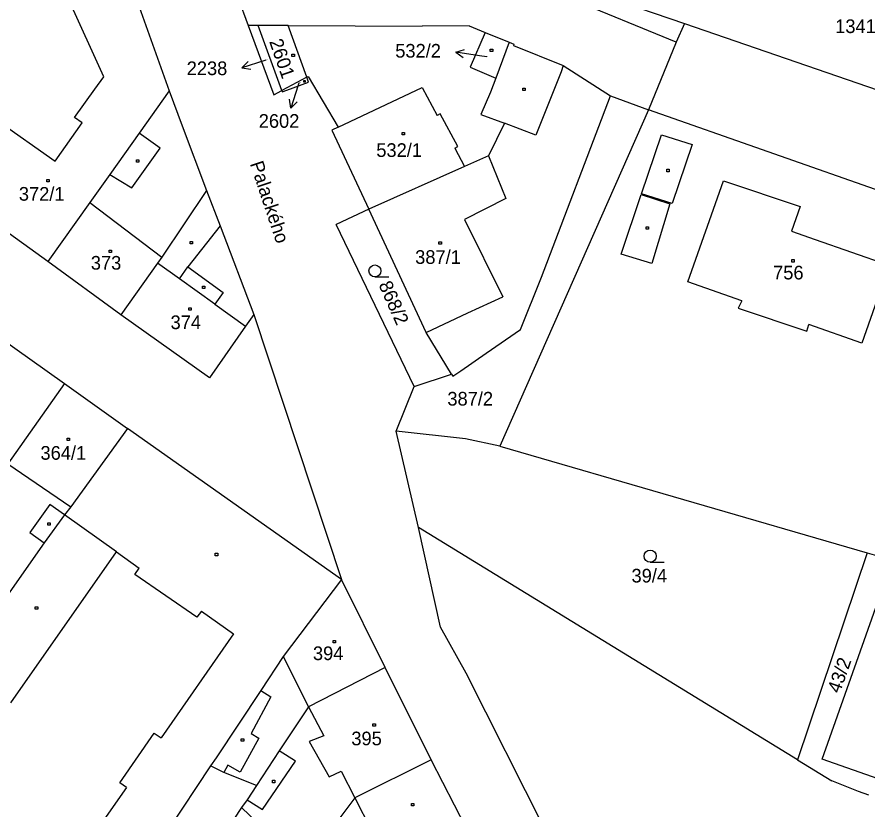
# Model space of a CAD drawing. Extents: x -795483 to -789093, y -1112258 to -1108741.
# Drawn here: x -791622.2 to -791516.2, y -1110185.6 to -1110086.8 of the extents above; entities that cross this region are included whole.
import ezdxf

# ---------------------------------------------------------------- set-up
doc = ezdxf.new("R2010")
doc.units = 0
for name, color, linetype in [('Komunikace', 7, 'Continuous'), ('Vrstva 1', 7, 'Continuous'), ('Vrstva 14', 7, 'Continuous'), ('Vrstva 15', 7, 'Continuous'), ('Vrstva 16', 7, 'Continuous'), ('Vrstva 2', 7, 'Continuous'), ('Vrstva 23', 7, 'Continuous'), ('Vrstva 25', 7, 'Continuous'), ('Vrstva 38', 7, 'Continuous')]:
    doc.layers.add(name, color=color, linetype=linetype)

msp = doc.modelspace()

# ---------------------------------------------------------------- linework, layer by layer
at = {"layer": 'Komunikace'}
for p, q in [((-791563.7, -1110091.78), (-791564.6, -1110091.64)), ((-791591.24, -1110092.17), (-791591.36, -1110092.21)), ((-791587.13, -1110095.04), (-791587.21, -1110095.29))]:
    msp.add_line(p, q, dxfattribs=at)
at = {"layer": 'Vrstva 1'}
for p, q in [((-791610.51, -1110075.7), (-791603.26, -1110096)), ((-791597.44, -1110076.97), (-791593.42, -1110087.84)), ((-791562.8, -1110079.45), (-791539.1, -1110087.62)), ((-791540.12, -1110089.95), (-791557.75, -1110082.69)), ((-791593.42, -1110087.84), (-791590.22, -1110096.49)), ((-791592.18, -1110087.85), (-791593.42, -1110087.84)), ((-791589.24, -1110095.96), (-791592.18, -1110087.85)), ((-791588.46, -1110087.86), (-791592.18, -1110087.85)), ((-791586.13, -1110094.3), (-791588.46, -1110087.86)), ((-791588.46, -1110087.86), (-791571.77, -1110087.94)), ((-791539.1, -1110087.62), (-791540.12, -1110089.95)), ((-791539.1, -1110087.62), (-791476.15, -1110109.33)), ((-791565.91, -1110087.9), (-791571.77, -1110087.94)), ((-791565.91, -1110087.9), (-791563.9, -1110088.72)), ((-791563.9, -1110088.72), (-791565.79, -1110093.05)), ((-791563.9, -1110088.72), (-791560.94, -1110089.94)), ((-791560.94, -1110089.94), (-791562.59, -1110094.41)), ((-791560.94, -1110089.94), (-791560.33, -1110090.19)), ((-791540.12, -1110089.95), (-791543.59, -1110098.37)), ((-791560.33, -1110090.19), (-791560.39, -1110090.33)), ((-791560.39, -1110090.33), (-791554.22, -1110092.86)), ((-791565.79, -1110093.05), (-791562.59, -1110094.41)), ((-791554.22, -1110092.86), (-791548.29, -1110096.64)), ((-791586.13, -1110094.3), (-791585.94, -1110094.2)), ((-791585.94, -1110094.2), (-791582.24, -1110100.54)), ((-791586.13, -1110094.3), (-791589.24, -1110095.96)), ((-791588.62, -1110095.9), (-791585.91, -1110094.9)), ((-791585.91, -1110094.9), (-791586.13, -1110094.3)), ((-791562.59, -1110094.41), (-791563.25, -1110096.18)), ((-791603.26, -1110096), (-791607.01, -1110101.28)), ((-791603.26, -1110096), (-791601.63, -1110100.35)), ((-791590.22, -1110096.49), (-791589.24, -1110095.96)), ((-791589.24, -1110095.96), (-791589.19, -1110096.11)), ((-791589.19, -1110096.11), (-791588.62, -1110095.9)), ((-791563.25, -1110096.18), (-791564.44, -1110098.94)), ((-791556.92, -1110119.22), (-791548.29, -1110096.64)), ((-791548.29, -1110096.64), (-791543.59, -1110098.37)), ((-791543.59, -1110098.37), (-791562.07, -1110140.27)), ((-791504.64, -1110112.02), (-791543.59, -1110098.37)), ((-791564.44, -1110098.94), (-791561.51, -1110100.04)), ((-791601.63, -1110100.35), (-791598.6, -1110108.41)), ((-791582.24, -1110100.54), (-791583.02, -1110100.91)), ((-791561.51, -1110100.04), (-791563.48, -1110104.09)), ((-791607.01, -1110101.28), (-791610.65, -1110106.4)), ((-791583.02, -1110100.91), (-791578.4, -1110110.73)), ((-791563.48, -1110104.09), (-791566.49, -1110105.43)), ((-791618.38, -1110117.25), (-791634.77, -1110105.45)), ((-791566.49, -1110105.43), (-791578.4, -1110110.73)), ((-791610.65, -1110106.4), (-791613.13, -1110109.89)), ((-791598.6, -1110108.41), (-791604.16, -1110116.7)), ((-791598.6, -1110108.41), (-791596.92, -1110112.82)), ((-791613.13, -1110109.89), (-791618.38, -1110117.25)), ((-791578.4, -1110110.73), (-791582.45, -1110112.66)), ((-791571.28, -1110126.08), (-791578.4, -1110110.73)), ((-791596.92, -1110112.82), (-791592.71, -1110123.87)), ((-791572.74, -1110132.82), (-791582.45, -1110112.66)), ((-791609.3, -1110123.88), (-791618.38, -1110117.25)), ((-791604.7, -1110117.45), (-791609.3, -1110123.88)), ((-791604.16, -1110116.7), (-791604.7, -1110117.45)), ((-791559.53, -1110125.73), (-791556.92, -1110119.22)), ((-791629.33, -1110123.16), (-791616.3, -1110132.47)), ((-791598.24, -1110131.75), (-791609.3, -1110123.88)), ((-791592.71, -1110123.87), (-791593.74, -1110125.33)), ((-791592.71, -1110123.87), (-791581.82, -1110156.88)), ((-791593.74, -1110125.33), (-791598.24, -1110131.75)), ((-791563.77, -1110128.67), (-791559.53, -1110125.73)), ((-791568.1, -1110131.27), (-791571.28, -1110126.08)), ((-791566.95, -1110130.88), (-791563.77, -1110128.67)), ((-791572.74, -1110132.82), (-791568.1, -1110131.27)), ((-791568.1, -1110131.27), (-791567.93, -1110131.56)), ((-791567.93, -1110131.56), (-791566.95, -1110130.88)), ((-791616.3, -1110132.47), (-791623.37, -1110142.46)), ((-791616.3, -1110132.47), (-791608.47, -1110138.05)), ((-791575, -1110138.38), (-791572.74, -1110132.82)), ((-791608.47, -1110138.05), (-791615.51, -1110147.83)), ((-791581.82, -1110156.88), (-791608.47, -1110138.05)), ((-791566.36, -1110139.34), (-791575, -1110138.38)), ((-791572.22, -1110150.37), (-791575, -1110138.38)), ((-791562.07, -1110140.27), (-791566.36, -1110139.34)), ((-791562.07, -1110140.27), (-791516.34, -1110153.56)), ((-791615.51, -1110147.83), (-791616.29, -1110148.82)), ((-791616.29, -1110148.82), (-791618.82, -1110152.3)), ((-791525.01, -1110179.34), (-791572.22, -1110150.37)), ((-791569.47, -1110162.81), (-791572.22, -1110150.37)), ((-791618.82, -1110152.3), (-791624.26, -1110160.07)), ((-791516.34, -1110153.56), (-791525.01, -1110179.34)), ((-791516.34, -1110153.56), (-791515.2, -1110153.89)), ((-791581.82, -1110156.88), (-791589.05, -1110166.44)), ((-791576.37, -1110167.82), (-791581.82, -1110156.88)), ((-791521.96, -1110179.25), (-791514.58, -1110158.37)), ((-791566.28, -1110168.55), (-791569.47, -1110162.81)), ((-791589.05, -1110166.44), (-791591.87, -1110170.68)), ((-791576.37, -1110167.82), (-791585.91, -1110172.72)), ((-791570.62, -1110179.31), (-791576.37, -1110167.82)), ((-791535.08, -1110230.3), (-791566.28, -1110168.55)), ((-791591.87, -1110170.68), (-791597.41, -1110179.08)), ((-791585.91, -1110172.72), (-791589.55, -1110178.2)), ((-791589.55, -1110178.2), (-791592.4, -1110182.51)), ((-791598.13, -1110180.07), (-791609.13, -1110196.74)), ((-791597.41, -1110179.08), (-791598.13, -1110180.07)), ((-791596.46, -1110180.91), (-791598.13, -1110180.07)), ((-791570.62, -1110179.31), (-791580.15, -1110184.05)), ((-791566.3, -1110187.81), (-791570.62, -1110179.31)), ((-791525.01, -1110179.34), (-791520.75, -1110181.96)), ((-791514.99, -1110181.68), (-791521.96, -1110179.25)), ((-791592.4, -1110182.51), (-791596.46, -1110180.91)), ((-791517.42, -1110183.29), (-791520.75, -1110181.96)), ((-791592.4, -1110182.51), (-791593.57, -1110184.32)), ((-791580.15, -1110184.05), (-791586.51, -1110192.59)), ((-791516.15, -1110183.75), (-791517.42, -1110183.29)), ((-791594.27, -1110185.28), (-791598.53, -1110191.76)), ((-791593.57, -1110184.32), (-791594.27, -1110185.28)), ((-791586.51, -1110192.59), (-791594.27, -1110185.28))]:
    msp.add_line(p, q, dxfattribs=at)
at = {"layer": 'Vrstva 16'}
for p, q in [((-791567.57, -1110091.19), (-791566.5, -1110090.84)), ((-791564.6, -1110091.64), (-791567.57, -1110091.19)), ((-791567.57, -1110091.19), (-791566.65, -1110091.83)), ((-791591.36, -1110092.21), (-791594.21, -1110093.14)), ((-791594.21, -1110093.14), (-791593.42, -1110092.35)), ((-791594.21, -1110093.14), (-791593.1, -1110093.31)), ((-791587.21, -1110095.29), (-791588.12, -1110098.15)), ((-791588.12, -1110098.15), (-791588.29, -1110097.04)), ((-791588.12, -1110098.15), (-791587.34, -1110097.35))]:
    msp.add_line(p, q, dxfattribs=at)
at = {"layer": 'Vrstva 2'}
for p, q in [((-791611.39, -1110094.27), (-791615.81, -1110084.55)), ((-791554.22, -1110092.86), (-791554.44, -1110093.65)), ((-791554.44, -1110093.65), (-791557.62, -1110101.52)), ((-791612.5, -1110095.79), (-791611.39, -1110094.27)), ((-791615.06, -1110099.3), (-791612.5, -1110095.79)), ((-791582.24, -1110100.54), (-791571.76, -1110095.57)), ((-791571.76, -1110095.57), (-791569.9, -1110099.06)), ((-791628.9, -1110096.74), (-791617.47, -1110104.74)), ((-791614.11, -1110099.99), (-791615.06, -1110099.3)), ((-791569.52, -1110098.86), (-791569.9, -1110099.06)), ((-791567.33, -1110102.95), (-791569.52, -1110098.86)), ((-791617.47, -1110104.74), (-791614.11, -1110099.99)), ((-791557.62, -1110101.52), (-791561.51, -1110100.04)), ((-791604.4, -1110103.13), (-791607.01, -1110101.28)), ((-791544.45, -1110108.84), (-791541.95, -1110101.48)), ((-791541.95, -1110101.48), (-791538.14, -1110102.68)), ((-791538.14, -1110102.68), (-791540.62, -1110110.02)), ((-791607.92, -1110108.1), (-791604.4, -1110103.13)), ((-791567.71, -1110103.15), (-791567.33, -1110102.95)), ((-791567.71, -1110103.15), (-791566.49, -1110105.43)), ((-791563.48, -1110104.09), (-791561.33, -1110109.4)), ((-791610.65, -1110106.4), (-791607.92, -1110108.1)), ((-791538.69, -1110119.77), (-791534.25, -1110107.2)), ((-791534.25, -1110107.2), (-791524.67, -1110110.39)), ((-791546.99, -1110116.35), (-791544.49, -1110108.93)), ((-791544.49, -1110108.93), (-791540.93, -1110110.06)), ((-791540.62, -1110110.02), (-791544.45, -1110108.84)), ((-791613.13, -1110109.89), (-791604.16, -1110116.7)), ((-791561.33, -1110109.4), (-791566.49, -1110112.02)), ((-791540.93, -1110110.06), (-791543.15, -1110117.5)), ((-791524.67, -1110110.39), (-791525.76, -1110113.49)), ((-791566.49, -1110112.02), (-791561.73, -1110121.67)), ((-791596.92, -1110112.82), (-791600.93, -1110117.94)), ((-791525.76, -1110113.49), (-791522.82, -1110114.51)), ((-791522.82, -1110114.51), (-791513.62, -1110117.73)), ((-791543.15, -1110117.5), (-791546.99, -1110116.35)), ((-791601.98, -1110119.4), (-791604.7, -1110117.45)), ((-791601.98, -1110119.4), (-791600.93, -1110117.94)), ((-791600.93, -1110117.94), (-791596.53, -1110121.11)), ((-791513.62, -1110117.73), (-791517.01, -1110127.44)), ((-791597.58, -1110122.57), (-791601.98, -1110119.4)), ((-791531.97, -1110122.15), (-791538.69, -1110119.77)), ((-791596.53, -1110121.11), (-791597.58, -1110122.57)), ((-791566.07, -1110123.67), (-791561.73, -1110121.67)), ((-791597.58, -1110122.57), (-791593.74, -1110125.33)), ((-791531.97, -1110122.15), (-791532.39, -1110123.07)), ((-791571.28, -1110126.08), (-791566.07, -1110123.67)), ((-791532.39, -1110123.07), (-791523.88, -1110125.93)), ((-791523.88, -1110125.93), (-791523.6, -1110125.11)), ((-791517.01, -1110127.44), (-791523.6, -1110125.11)), ((-791623.37, -1110142.46), (-791615.51, -1110147.83)), ((-791618.11, -1110147.52), (-791620.62, -1110151.01)), ((-791616.29, -1110148.82), (-791618.11, -1110147.52)), ((-791609.83, -1110153.43), (-791616.29, -1110148.82)), ((-791620.62, -1110151.01), (-791618.82, -1110152.3)), ((-791623, -1110172.25), (-791609.83, -1110153.43)), ((-791609.83, -1110153.43), (-791607.02, -1110155.44)), ((-791607.52, -1110156.23), (-791607.02, -1110155.44)), ((-791599.82, -1110161.57), (-791607.52, -1110156.23)), ((-791599.25, -1110160.82), (-791599.82, -1110161.57)), ((-791599.25, -1110160.82), (-791595.25, -1110163.65)), ((-791595.25, -1110163.65), (-791604.25, -1110176.57)), ((-791589.05, -1110166.44), (-791585.91, -1110172.72)), ((-791590.6, -1110171.47), (-791593.07, -1110176.07)), ((-791591.87, -1110170.68), (-791590.6, -1110171.47)), ((-791585.91, -1110172.72), (-791584.02, -1110176.36)), ((-791609.42, -1110182.18), (-791605.14, -1110176.02)), ((-791605.14, -1110176.02), (-791604.25, -1110176.57)), ((-791592.08, -1110176.64), (-791594.42, -1110180.85)), ((-791593.07, -1110176.07), (-791592.08, -1110176.64)), ((-791584.02, -1110176.36), (-791585.82, -1110177.06)), ((-791585.82, -1110177.06), (-791583.33, -1110181.43)), ((-791587.53, -1110179.5), (-791589.55, -1110178.2)), ((-791595.95, -1110179.98), (-791596.46, -1110180.91)), ((-791594.42, -1110180.85), (-791595.95, -1110179.98)), ((-791591.64, -1110185.5), (-791587.53, -1110179.5)), ((-791583.33, -1110181.43), (-791581.83, -1110180.73)), ((-791581.83, -1110180.73), (-791580.15, -1110184.05)), ((-791608.57, -1110182.77), (-791609.42, -1110182.18)), ((-791608.57, -1110182.77), (-791615.38, -1110192.42)), ((-791580.15, -1110184.05), (-791575.76, -1110192.66)), ((-791593.57, -1110184.32), (-791591.64, -1110185.5))]:
    msp.add_line(p, q, dxfattribs=at)
at = {"layer": 'Vrstva 23'}
for p, q in [((-791577.64, -1110119.18), (-791575.89, -1110119.18)), ((-791543.37, -1110154.71), (-791541.62, -1110154.71))]:
    msp.add_line(p, q, dxfattribs=at)
for centre in [(-791577.64, -1110118.43), (-791543.37, -1110153.96)]:
    msp.add_circle(centre, 0.75, dxfattribs=at)
at = {"layer": 'Vrstva 25'}
for p, q in [((-791563.28, -1110090.81), (-791562.98, -1110090.81)), ((-791563.28, -1110091.11), (-791563.28, -1110090.81)), ((-791562.98, -1110090.81), (-791562.98, -1110091.11)), ((-791587.97, -1110091.41), (-791587.67, -1110091.41)), ((-791587.97, -1110091.71), (-791587.97, -1110091.41)), ((-791587.67, -1110091.71), (-791587.97, -1110091.71)), ((-791587.67, -1110091.41), (-791587.67, -1110091.71)), ((-791562.98, -1110091.11), (-791563.28, -1110091.11)), ((-791586.51, -1110094.71), (-791586.31, -1110094.71)), ((-791586.51, -1110094.91), (-791586.51, -1110094.71)), ((-791586.31, -1110094.91), (-791586.51, -1110094.91)), ((-791586.31, -1110094.71), (-791586.31, -1110094.91)), ((-791559.22, -1110095.65), (-791558.92, -1110095.65)), ((-791559.22, -1110095.95), (-791559.22, -1110095.65)), ((-791558.92, -1110095.95), (-791559.22, -1110095.95)), ((-791558.92, -1110095.65), (-791558.92, -1110095.95)), ((-791574.27, -1110101.17), (-791573.97, -1110101.17)), ((-791574.27, -1110101.47), (-791574.27, -1110101.17)), ((-791573.97, -1110101.47), (-791574.27, -1110101.47)), ((-791573.97, -1110101.17), (-791573.97, -1110101.47)), ((-791607.34, -1110104.6), (-791607.04, -1110104.6)), ((-791607.34, -1110104.9), (-791607.34, -1110104.6)), ((-791607.04, -1110104.6), (-791607.04, -1110104.9)), ((-791607.04, -1110104.9), (-791607.34, -1110104.9)), ((-791541.31, -1110105.77), (-791541.01, -1110105.77)), ((-791541.31, -1110106.07), (-791541.31, -1110105.77)), ((-791541.01, -1110105.77), (-791541.01, -1110106.07)), ((-791541.01, -1110106.07), (-791541.31, -1110106.07)), ((-791618.5, -1110107.05), (-791618.2, -1110107.05)), ((-791618.5, -1110107.35), (-791618.5, -1110107.05)), ((-791618.2, -1110107.35), (-791618.5, -1110107.35)), ((-791618.2, -1110107.05), (-791618.2, -1110107.35)), ((-791543.86, -1110112.94), (-791543.56, -1110112.94)), ((-791543.86, -1110113.24), (-791543.86, -1110112.94)), ((-791543.56, -1110113.24), (-791543.86, -1110113.24)), ((-791543.56, -1110112.94), (-791543.56, -1110113.24)), ((-791600.67, -1110114.77), (-791600.37, -1110114.77)), ((-791600.67, -1110115.07), (-791600.67, -1110114.77)), ((-791600.37, -1110115.07), (-791600.67, -1110115.07)), ((-791600.37, -1110114.77), (-791600.37, -1110115.07)), ((-791569.67, -1110114.8), (-791569.37, -1110114.8)), ((-791569.67, -1110115.1), (-791569.67, -1110114.8)), ((-791569.37, -1110115.1), (-791569.67, -1110115.1)), ((-791569.37, -1110114.8), (-791569.37, -1110115.1)), ((-791610.75, -1110115.83), (-791610.45, -1110115.83)), ((-791610.75, -1110116.13), (-791610.75, -1110115.83)), ((-791610.45, -1110116.13), (-791610.75, -1110116.13)), ((-791610.45, -1110115.83), (-791610.45, -1110116.13)), ((-791525.73, -1110117.02), (-791525.43, -1110117.02)), ((-791525.73, -1110117.32), (-791525.73, -1110117.02)), ((-791525.43, -1110117.32), (-791525.73, -1110117.32)), ((-791525.43, -1110117.02), (-791525.43, -1110117.32)), ((-791599.11, -1110120.32), (-791598.81, -1110120.32)), ((-791599.11, -1110120.62), (-791599.11, -1110120.32)), ((-791598.81, -1110120.62), (-791599.11, -1110120.62)), ((-791598.81, -1110120.32), (-791598.81, -1110120.62)), ((-791600.83, -1110123.02), (-791600.53, -1110123.02)), ((-791600.83, -1110123.32), (-791600.83, -1110123.02)), ((-791600.53, -1110123.32), (-791600.83, -1110123.32)), ((-791600.53, -1110123.02), (-791600.53, -1110123.32)), ((-791615.96, -1110139.27), (-791615.66, -1110139.27)), ((-791615.96, -1110139.57), (-791615.96, -1110139.27)), ((-791615.66, -1110139.57), (-791615.96, -1110139.57)), ((-791615.66, -1110139.27), (-791615.66, -1110139.57)), ((-791618.39, -1110149.81), (-791618.09, -1110149.81)), ((-791618.39, -1110150.11), (-791618.39, -1110149.81)), ((-791618.09, -1110150.11), (-791618.39, -1110150.11)), ((-791618.09, -1110149.81), (-791618.09, -1110150.11)), ((-791597.52, -1110153.6), (-791597.22, -1110153.6)), ((-791597.52, -1110153.9), (-791597.52, -1110153.6)), ((-791597.22, -1110153.9), (-791597.52, -1110153.9)), ((-791597.22, -1110153.6), (-791597.22, -1110153.9)), ((-791619.93, -1110160.26), (-791619.63, -1110160.26)), ((-791619.93, -1110160.56), (-791619.93, -1110160.26)), ((-791619.63, -1110160.56), (-791619.93, -1110160.56)), ((-791619.63, -1110160.26), (-791619.63, -1110160.56)), ((-791582.86, -1110164.46), (-791582.56, -1110164.46)), ((-791582.86, -1110164.76), (-791582.86, -1110164.46)), ((-791582.56, -1110164.76), (-791582.86, -1110164.76)), ((-791582.56, -1110164.46), (-791582.56, -1110164.76)), ((-791577.89, -1110174.84), (-791577.59, -1110174.84)), ((-791577.89, -1110175.14), (-791577.89, -1110174.84)), ((-791577.59, -1110175.14), (-791577.89, -1110175.14)), ((-791577.59, -1110174.84), (-791577.59, -1110175.14)), ((-791594.28, -1110176.72), (-791593.98, -1110176.72)), ((-791594.28, -1110177.02), (-791594.28, -1110176.72)), ((-791593.98, -1110176.72), (-791593.98, -1110177.02)), ((-791593.98, -1110177.02), (-791594.28, -1110177.02)), ((-791590.39, -1110181.88), (-791590.09, -1110181.88)), ((-791590.39, -1110182.18), (-791590.39, -1110181.88)), ((-791590.09, -1110182.18), (-791590.39, -1110182.18)), ((-791590.09, -1110181.88), (-791590.09, -1110182.18)), ((-791573.08, -1110184.75), (-791572.78, -1110184.75)), ((-791573.08, -1110185.05), (-791573.08, -1110184.75)), ((-791572.78, -1110185.05), (-791573.08, -1110185.05)), ((-791572.78, -1110184.75), (-791572.78, -1110185.05))]:
    msp.add_line(p, q, dxfattribs=at)

# ---------------------------------------------------------------- texts
at = {"layer": 'Vrstva 14'}
for s, height, p in [('2238', 0.1, (-791591.24, -1110092.17)), ('39/4', 1.7, (-791545.69, -1110157.24))]:
    msp.add_text(s, height=height, dxfattribs=at).set_placement(p)
for s, rotation, p in [('868/2', 293.9664, (-791577.22, -1110120.14)), ('43/2', 70.6236, (-791519.75, -1110171.14))]:
    msp.add_text(s, height=1.7, rotation=rotation, dxfattribs=at).set_placement(p)
at = {"layer": 'Vrstva 15'}
for s, height, p in [('1341', 1.7, (-791520.33, -1110088.8)), ('532/2', 0.1, (-791563.91, -1110091.78)), ('2602', 0.1, (-791587.13, -1110095.04)), ('532/1', 1.7, (-791577.47, -1110104.23)), ('372/1', 1.7, (-791621.98, -1110109.68)), ('387/1', 1.7, (-791572.63, -1110117.55)), ('373', 1.7, (-791613.02, -1110118.27)), ('756', 1.7, (-791528.06, -1110119.49)), ('374', 1.7, (-791603.09, -1110125.68)), ('387/2', 1.7, (-791568.62, -1110135.2)), ('364/1', 1.7, (-791619.29, -1110141.95)), ('394', 1.7, (-791585.36, -1110166.91)), ('395', 1.7, (-791580.58, -1110177.52))]:
    msp.add_text(s, height=height, dxfattribs=at).set_placement(p)
msp.add_text('2601', height=1.7, rotation=289.1581, dxfattribs=at).set_placement((-791590.83, -1110089.84))
at = {"layer": 'Vrstva 16'}
for s, p in [('532/2', (-791575.11, -1110091.86)), ('2238', (-791601.08, -1110094.04)), ('2602', (-791592.11, -1110100.6))]:
    msp.add_text(s, height=1.7, dxfattribs=at).set_placement(p)
at = {"layer": 'Vrstva 38'}
msp.add_text('Palackého', height=1.7, rotation=288.4153, dxfattribs=at).set_placement((-791593.23, -1110105.07))

doc.saveas('drawing.dxf')
